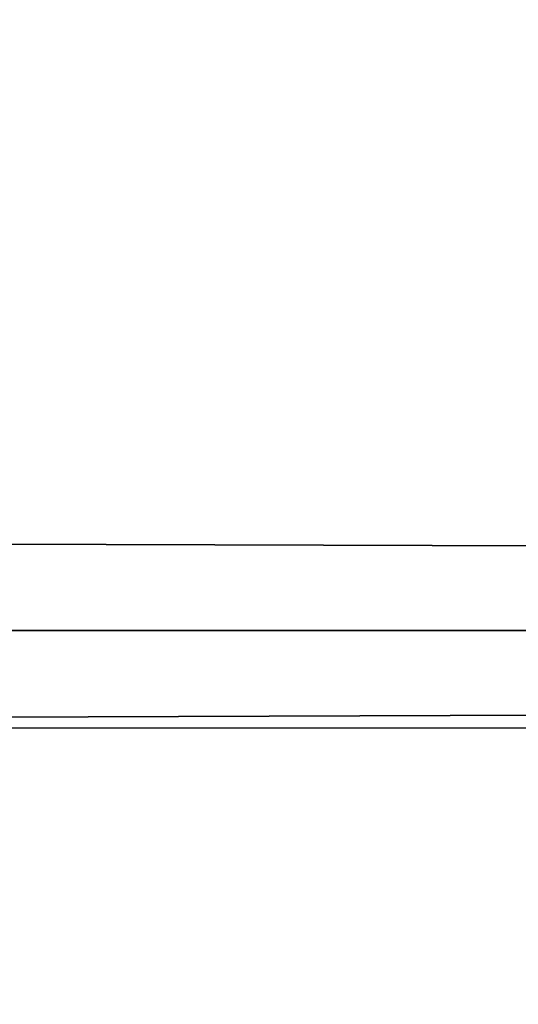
# Model space of a CAD drawing. Header units: millimetres. Extents: x -184 to 165, y -135 to 242.
# Tile 495 of 656: x -36.495 to -36.28, y -90.902 to -90.477. Entities that reach past the tile are written whole.
import ezdxf

# ---------------------------------------------------------------- set-up
doc = ezdxf.new("R2010")
doc.units = ezdxf.units.MM
doc.header["$LTSCALE"] = 41.718519
doc.layers.add('384', color=7, linetype='CONTINUOUS')
doc.layers.add('386', color=7, linetype='CONTINUOUS')

msp = doc.modelspace()

# ---------------------------------------------------------------- linework, layer by layer
at = {"layer": '384', "linetype": 'CONTINUOUS'}
for points in [[(-23.93043, -90.33649, 60), (-173.35226, -90.73699, 60), (-173.64334, -90.19935, 60), (-23.93043, -90.33649, 60)], [(-23.93043, -90.33649, 60), (-24.17524, -90.78731, 60), (-173.35226, -90.73699, 60), (-23.93043, -90.33649, 60)], [(-24.17524, -90.78731, 60), (-24.42274, -91.23661, 60), (-173.35226, -90.73699, 60), (-24.17524, -90.78731, 60)], [(-24.42274, -91.23661, 60), (-173.05767, -91.27191, 60), (-173.35226, -90.73699, 60), (-24.42274, -91.23661, 60)]]:
    msp.add_3dface(points, dxfattribs=at)
at = {"layer": '386', "linetype": 'CONTINUOUS'}
for points in [[(-173.56957, -90.33649, 63), (-24.14774, -90.73699, 63), (-23.85666, -90.19935, 63), (-173.56957, -90.33649, 63)], [(-173.56957, -90.33649, 63), (-173.32476, -90.78731, 63), (-24.14774, -90.73699, 63), (-173.56957, -90.33649, 63)], [(-173.32476, -90.78731, 63), (-173.07726, -91.23661, 63), (-24.14774, -90.73699, 63), (-173.32476, -90.78731, 63)], [(-173.07726, -91.23661, 63), (-24.44233, -91.27191, 63), (-24.14774, -90.73699, 63), (-173.07726, -91.23661, 63)]]:
    msp.add_3dface(points, dxfattribs=at)

doc.saveas('drawing.dxf')
